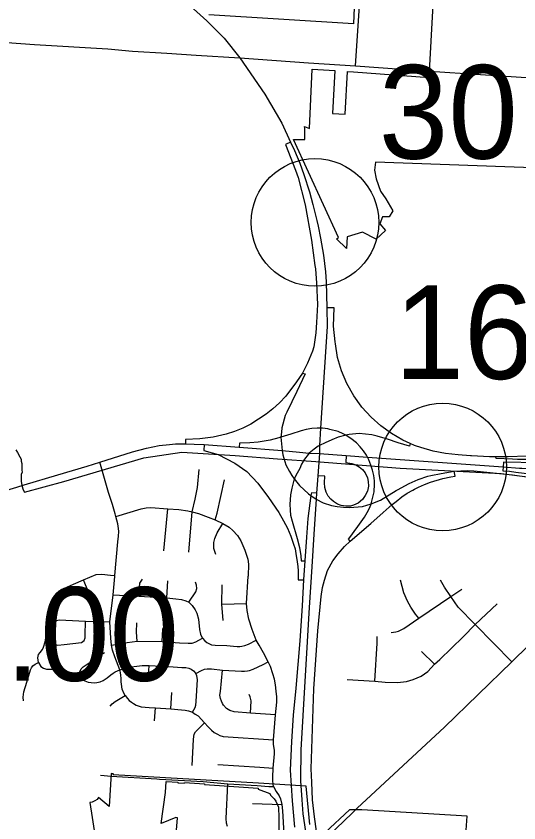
# Model space of a CAD drawing. Extents: x 1659811 to 1934326, y 644115 to 934867.
# Drawn here: x 1851015 to 1856929, y 754351 to 763835 of the extents above; entities that cross this region are included whole.
import ezdxf

# ---------------------------------------------------------------- set-up
doc = ezdxf.new("R2010")
doc.units = 0
for name, color, linetype in [('Default', 7, 'Continuous'), ('GM_X_City_Street', 7, 'Continuous'), ('GM_X_Corporation', 7, 'Continuous'), ('GM_X_County_Road', 7, 'Continuous'), ('GM_X_Interchange_Ramps', 7, 'Continuous'), ('GM_X_Interstate_Route', 7, 'Continuous'), ('GM_X_State_Route', 7, 'Continuous'), ('GM_X_Township_Road', 7, 'Continuous')]:
    doc.layers.add(name, color=color, linetype=linetype)

msp = doc.modelspace()

# ---------------------------------------------------------------- linework, layer by layer
at = {"layer": 'Default'}
for centre in [(1854530.8, 761409.6), (1856032.1, 758534.9)]:
    msp.add_circle(centre, 750, dxfattribs=at)
at = {"layer": 'GM_X_City_Street'}
for points in [[(1855817.6, 763193.4), (1855879.4, 763189.1), (1857678.5, 763069.6), (1858822.1, 762982.5)], [(1852181.6, 757982.1), (1852150, 758092.3), (1852100.3, 758235.6), (1851998.7, 758590.1)], [(1853086.9, 758006.5), (1853120.8, 758156.6), (1853147.9, 758293.2), (1853168.2, 758505.4)], [(1853355.6, 757913.9), (1853378.2, 757992.9), (1853466.2, 758383.5)], [(1852189.5, 757954.5), (1852484.1, 758042.6), (1852542.9, 758055), (1852598.1, 758058.4), (1852800.2, 758042.6), (1852927.8, 758033.6), (1853033.9, 758020), (1853086.9, 758006.5), (1853159.2, 757989.5), (1853273.2, 757945.5), (1853355.6, 757913.9), (1853448.2, 757871), (1853522.7, 757828.1), (1853563.3, 757789.7), (1853619.8, 757729.9), (1853657, 757667.8), (1853705.5, 757557.2), (1853741.7, 757449.9), (1853749.6, 757391.2), (1853745, 757251.3)], [(1852753.9, 757550.4), (1852800.2, 758042.6)], [(1852174.9, 757247.9), (1852176, 757260.3), (1852212.1, 757653.1), (1852220, 757722), (1852223.4, 757775.1), (1852217.7, 757810), (1852209.8, 757866.5), (1852189.5, 757954.5), (1852181.6, 757982.1)], [(1853045.2, 757532.3), (1853086.9, 758006.5)], [(1853362.4, 757506.4), (1853339.8, 757575.2), (1853340.9, 757646.4), (1853351.1, 757696), (1853381.2, 757759.9), (1853448.2, 757871)], [(1851519, 757049.2), (1851547.2, 757094.4), (1851688.3, 757156.4), (1851805.7, 757208.4), (1851958.1, 757271.6), (1852024.7, 757275), (1852124, 757264.8), (1852176, 757260.3)], [(1851866.7, 757062.8), (1851805.7, 757208.4)], [(1852295.8, 755849.2), (1852280.2, 755877.7), (1852263, 755922.3), (1852254.2, 755980.8), (1852250.4, 756008.8), (1852249.5, 756051.5), (1852248.1, 756084.6), (1852244.1, 756117.3), (1852234.5, 756150), (1852174.5, 756302.2), (1852149.6, 756379.5), (1852137.1, 756439.3), (1852127.2, 756522.7), (1852119.2, 756712.9), (1852155.6, 757032.3), (1852174.9, 757247.9)], [(1852459.3, 757015.3), (1852471.7, 757167.7), (1852501.1, 757215.2)], [(1852787.4, 756996.1), (1852798.6, 757197.9)], [(1854044.3, 754778.4), (1854038, 754807.8), (1854033.3, 754844.6), (1854033.3, 754887.9), (1854039.6, 754995.8), (1854053.8, 755162.8), (1854053.8, 755200.7), (1854044.3, 755274.7), (1854041.2, 755326.7), (1854067.6, 755622.3), (1854080.2, 755768.8), (1854080.2, 755830.8), (1854074.7, 755900.1), (1854065.7, 755974.7), (1854053.2, 756041.2), (1854035.2, 756104.1), (1854006.4, 756187.8), (1853978.5, 756245.3), (1853925.7, 756349.3), (1853876, 756439.6), (1853837.6, 756500.6), (1853792.5, 756622.5), (1853751.8, 756744.4), (1853731.5, 756848.3), (1853724.7, 756929.6), (1853745, 757251.3)], [(1855028.8, 754523.1), (1856053.9, 755475.6), (1856847.3, 756243.8), (1857234.4, 756623.1), (1857363.7, 756756.8), (1857413.2, 756815.8), (1857458.4, 756875.8), (1857488.7, 756923.5), (1857513.9, 756966.9), (1857537.4, 757006.8), (1857569.5, 757066.7), (1857600.7, 757143.1), (1857621.6, 757211.7), (1857630.4, 757237.6)], [(1855750.8, 756756), (1855713.6, 756804.3), (1855656.3, 756887.7), (1855618.9, 756958.7), (1855576.5, 757054.7), (1855535.4, 757205.4)], [(1856847.3, 756243.8), (1856416, 756684), (1856213.6, 756888.5), (1856128.2, 757013.5), (1856052.8, 757122.7), (1856009.1, 757206.1)], [(1853046.5, 756945), (1853130, 757065.8), (1853139.9, 757104.5), (1853138.7, 757146.8), (1853126.2, 757179.2)], [(1853451.5, 756730.9), (1853433.5, 756922.8), (1853440.3, 757148.6)], [(1856128.2, 757013.5), (1856259.2, 757096.9)], [(1852155.6, 757032.3), (1852459.3, 757015.3), (1852787.4, 756996.1), (1852893.3, 756986.1), (1852959.3, 756978.6), (1853012.9, 756961.2), (1853046.5, 756945), (1853085.1, 756905.1), (1853120, 756856.6), (1853141.2, 756817.9), (1853158.6, 756744.5), (1853173.6, 756624.9), (1853184.8, 756567.6), (1853204.2, 756525.3)], [(1855427.7, 756588.1), (1855480, 756595.6), (1855513, 756605), (1855551, 756622.4), (1855576.5, 756636.7), (1855750.8, 756756), (1856128.2, 757013.5)], [(1853433.5, 756922.8), (1853724.7, 756929.6)], [(1856416, 756684), (1856672.1, 756924.2)], [(1851356.1, 756477.9), (1851435.8, 756460.4), (1851505.6, 756441.8), (1851579.1, 756449.2), (1851683.7, 756459.2), (1851784.6, 756472.9), (1851814.5, 756496.6), (1851825.7, 756525.2), (1851828.2, 756557.6), (1851831.9, 756723.3)], [(1851440.8, 756708.3), (1851488.1, 756729.5), (1851523, 756738.2), (1851599, 756734.5), (1851831.9, 756723.3), (1852119.2, 756712.9)], [(1851276.3, 756235), (1851271.4, 756292.3), (1851280.1, 756330.9), (1851297.5, 756355.8), (1851324.9, 756390.7), (1851337.4, 756415.6), (1851356.1, 756477.9), (1851384.7, 756632.3), (1851408.4, 756677.2), (1851440.8, 756708.3)], [(1852439.8, 756487.9), (1852429.9, 756593.7), (1852433.6, 756702.1)], [(1852733.8, 756481.6), (1852740.1, 756629.9), (1852768.7, 756688.4)], [(1854911.1, 756037.3), (1855234.2, 756017.1), (1855355.8, 756006.7), (1855500.9, 756001.1), (1855606.1, 756011.1), (1855687.5, 756036.9), (1855780.8, 756076.6), (1855856.3, 756130.2), (1855935.3, 756215), (1856001.1, 756273.1), (1856273.1, 756539.1), (1856416, 756684)], [(1853204.2, 756525.3), (1853206, 756521.5), (1853233.4, 756491.6), (1853257, 756471.6), (1853282, 756457.9), (1853313.1, 756445.5), (1853356.7, 756441.8), (1853494.9, 756434.3), (1853573.4, 756428), (1853615.8, 756423.1), (1853646.9, 756423.1), (1853671.9, 756426.8), (1853706.7, 756438), (1853750.3, 756452.9), (1853837.6, 756500.6)], [(1855234.2, 756017.1), (1855261.4, 756463.5), (1855263.9, 756505.3), (1855264.1, 756542.4)], [(1852137.1, 756439.3), (1852321.5, 756470.4), (1852439.8, 756487.9), (1852733.8, 756481.6), (1852938.1, 756469.2), (1853037.8, 756461.7), (1853085.1, 756462.9), (1853130, 756479.1), (1853164.9, 756497.8), (1853206, 756521.5)], [(1851738.5, 756068), (1851758.4, 756111.6), (1851780.9, 756161.5), (1851804.5, 756185.1), (1851922.9, 756263.6), (1852013.8, 756330.9), (1852053.7, 756355.8)], [(1855935.3, 756215), (1855784.6, 756365.8)], [(1853128.7, 756105.4), (1853194.8, 756142.8), (1853230.9, 756157.7), (1853263.3, 756162.7), (1853314.3, 756160.2), (1853442.7, 756147.8), (1853664.4, 756134.1), (1853701.7, 756134.1), (1853736.6, 756139), (1853761.5, 756144), (1853803.9, 756159), (1853919.8, 756211.3), (1853978.5, 756245.3)], [(1851102, 755786.5), (1851097, 755827.6), (1851106.9, 755889.9), (1851141.8, 756007), (1851185.4, 756149), (1851196.6, 756173.9), (1851211.6, 756197.6), (1851240.2, 756217.5), (1851276.3, 756235)], [(1851276.3, 756235), (1851306.2, 756190.1), (1851336.2, 756168.9), (1851373.5, 756156.5), (1851422.1, 756156.5), (1851476.9, 756159), (1851506.8, 756155.2), (1851544.2, 756150.3), (1851592.8, 756134.1), (1851652.6, 756105.4), (1851738.5, 756068), (1851823.2, 756021.9), (1851864.3, 756007), (1851896.7, 755999.5), (1851931.6, 755997), (1851962.7, 756000.8), (1852003.8, 756008.2), (1852037.5, 756024.4), (1852087.3, 756056.8), (1852130.9, 756090.4), (1852158.3, 756111.6), (1852182, 756126.6), (1852234.5, 756150)], [(1852234.5, 756150), (1852321.2, 756171.7), (1852368.4, 756183.5), (1852436.9, 756194.9), (1852498.7, 756201.2), (1852539.1, 756203), (1852578.3, 756202.4), (1852863.7, 756185.3), (1852962.4, 756177.9), (1853010.5, 756176.3), (1853047.2, 756169), (1853072.5, 756158.4), (1853100.2, 756137.2), (1853128.7, 756105.4)], [(1852570.2, 756011.6), (1852578.3, 756202.4)], [(1854067.6, 755622.3), (1853771.8, 755641.1), (1853580.3, 755654.6), (1853527.2, 755672.6), (1853488.6, 755696.9), (1853454.4, 755732.8), (1853440.9, 755753.5), (1853430.2, 755780.5), (1853419.4, 755813.7), (1853412.9, 755852.1), (1853419.4, 755894.7), (1853442.7, 756147.8)], [(1853089.6, 755651.2), (1853119.8, 755708.3), (1853127.1, 755736), (1853133.7, 755779.2), (1853146.7, 756035.3), (1853139.4, 756077.7), (1853128.7, 756105.4)], [(1852834.4, 755690.3), (1852847.4, 755882.8)], [(1853771.8, 755641.1), (1853779, 755785.9), (1853770, 755832.6), (1853755.6, 755858.7)], [(1852122.2, 755724.2), (1852144.8, 755749.2), (1852179.5, 755776.5), (1852295.8, 755849.2)], [(1852295.8, 755849.2), (1852325.9, 755812.1), (1852345.8, 755789.5), (1852370.5, 755769.1), (1852395.2, 755752.5), (1852426.9, 755735.8), (1852450.6, 755726.7), (1852487.1, 755717), (1852534.4, 755710.5), (1852581.7, 755707.3), (1852654.2, 755701.9), (1852834.4, 755690.3), (1852960, 755680.5), (1853003.2, 755677.3), (1853041.5, 755669.1), (1853089.6, 755651.2), (1853122.2, 755630.8), (1853155.7, 755608), (1853231.9, 755526.2), (1853272.7, 755478.9), (1853312.5, 755439.2), (1853345.8, 755412.3), (1853382.4, 755391.9), (1853412.5, 755379), (1853449, 755368.2), (1854041.2, 755326.7)], [(1852644, 755550.9), (1852654.2, 755701.9)], [(1853085.9, 755026.1), (1853101.2, 755330.2), (1853104.8, 755366.3), (1853111.1, 755394.3), (1853126.5, 755423.2), (1853158, 755453), (1853231.9, 755526.2)], [(1853389, 755036.8), (1853880.5, 755005.3), (1854039.6, 754995.8)], [(1852008.9, 754911), (1852133, 754900.8)], [(1853501.1, 754307.9), (1853489.7, 754346.4), (1853487.6, 754400.6), (1853506.7, 754809.9)], [(1853794.8, 754578.5), (1854141.2, 754568.1)]]:
    msp.add_lwpolyline(points, dxfattribs=at)
at = {"layer": 'GM_X_Corporation'}
for points in [[(1855027.4, 764808.2), (1854984.1, 763744.2), (1853282.8, 763849.5)], [(1858394.9, 762004.2), (1855241.7, 762117), (1855229.3, 762022.8), (1855252, 761920.3), (1855302.1, 761778.9), (1855364.4, 761688.2), (1855445.6, 761544.6), (1855405.1, 761475.7), (1855325.1, 761476.4), (1855295, 761391.6), (1855360, 761315.5), (1855249.4, 761214.2), (1855088.3, 761294.5), (1854910.9, 761241.9), (1854902.5, 761103.2), (1854782.8, 761216.7), (1854805.8, 761230.8), (1854279.8, 762384.6), (1854411.8, 762383.4), (1854413, 762515.4), (1854406.9, 762537), (1854466.9, 762514.1), (1854498.4, 763210.1), (1854763, 763195.5), (1854735.2, 762691.3), (1854884.9, 762683), (1854912.7, 763185.6), (1854982.4, 763181.3), (1855875.2, 763114), (1855950, 764467.9)], [(1851011.2, 758735.8), (1851031.8, 758704.9), (1851057.5, 758653.4), (1851075.6, 758627.6), (1851073, 758601.9), (1851080.7, 758576.1), (1851080.7, 758550.4), (1851083.3, 758524.6), (1851083.3, 758498.8), (1851085.9, 758473.1), (1851075.6, 758444.8), (1851073, 758419), (1851075.6, 758393.3), (1851075.6, 758367.5), (1851080.7, 758316), (1851096.2, 758264.5), (1851113.3, 758238.7), (1851576.1, 758364.6), (1852519, 758644.2), (1852963.7, 758708.1), (1853593.2, 758670.1), (1854091.7, 758628.7), (1854538.8, 758597.6), (1855532.7, 758520.8), (1856720.7, 758456.7), (1857649.2, 758339.9)], [(1854468.8, 754330), (1854426.7, 754782.6), (1853865.9, 754819), (1852158.3, 754915.5), (1852159.6, 754928.7), (1852132.8, 754930.2), (1852107.7, 754544.5), (1851985.8, 754647.5), (1851967.1, 754627.4), (1851942.1, 754609.9), (1851908.9, 754596), (1851883.9, 754591.6), (1851945.8, 754187.5)], [(1852903.4, 754265.9), (1852912.1, 754410.8), (1852895.4, 754413.2), (1852721.6, 754343.2), (1852771.5, 754708.7), (1852779.3, 754839), (1852916.6, 754830.7), (1852915.8, 754821.8), (1852993.5, 754817.5), (1852994.1, 754826.9), (1853232.2, 754811.1), (1853231.7, 754801.1), (1853350.2, 754794.5), (1853863.9, 754760), (1853863.2, 754748.5), (1853998.9, 754696), (1854008.1, 754675.7), (1854049.7, 754634.5), (1854069.9, 754605.6), (1854100.8, 754536.2), (1854106, 754408.5), (1854106.6, 754184.5)], [(1856297, 754101), (1856320.8, 754431.4), (1855082.3, 754503.3), (1854936.1, 754505.1), (1854650.9, 754237.5)]]:
    msp.add_lwpolyline(points, dxfattribs=at)
at = {"layer": 'GM_X_County_Road'}
for points in [[(1849484.9, 763600.1), (1849752.5, 763601.1), (1849803.9, 763601.3), (1850422.1, 763559.2), (1851230.5, 763501.4), (1852093.5, 763449), (1852383.1, 763425), (1852787.4, 763399.8), (1853134.7, 763377.2)], [(1853134.7, 763377.2), (1853645.7, 763343.8), (1854452.5, 763286.6), (1854637.1, 763274.4)], [(1854637.1, 763274.4), (1854639.3, 763274.2), (1855005.9, 763249.5), (1855817.6, 763193.4)], [(1854316.8, 753860.5), (1854358.6, 753899.2), (1854464.5, 753995.5), (1854578.8, 754103), (1854686.7, 754196.1), (1854967.4, 754466), (1855028.8, 754523.1)]]:
    msp.add_lwpolyline(points, dxfattribs=at)
at = {"layer": 'GM_X_Interchange_Ramps'}
for points in [[(1854243.3, 762354.1), (1854182.3, 762327.7), (1854299.7, 762023.8), (1854332.2, 761939.7), (1854416.5, 761617.5), (1854490.6, 761201.8), (1854530.5, 760901.8), (1854535.3, 760865.9), (1854548.1, 760697.6), (1854559.1, 760443.2), (1854549, 760233.2), (1854542.6, 760113.5), (1854515.3, 759949.1), (1854500.8, 759897.8), (1854443, 759755.2), (1854383.2, 759639.5), (1854312.5, 759536), (1854186.5, 759367.2), (1854113.7, 759289.8), (1854033.9, 759218.1), (1853955.3, 759156.8), (1853777.3, 759036.6), (1853682.5, 758992.6), (1853585.4, 758953.3), (1853484.8, 758919.8), (1853383, 758895.5), (1853333.3, 758886.3), (1853174.6, 758864.6), (1853008.8, 758859.4), (1853008.8, 758808.2)], [(1857018.7, 758660.5), (1856801.3, 758654.2), (1856703.4, 758654.9), (1856659.4, 758655.2), (1856582.1, 758655.7), (1856373.2, 758666.4), (1856359.7, 758667.1), (1856213.3, 758676.8), (1856067.4, 758692.1), (1855921.5, 758719.4), (1855775.3, 758763.1), (1855714.5, 758784.6), (1855702.2, 758789), (1855652.1, 758811.5), (1855563, 758851.5), (1855496, 758888.2), (1855431.4, 758927.4), (1855306.8, 759016.6), (1855191.6, 759118.5), (1855083.4, 759238), (1855075.2, 759249.3), (1854987.9, 759370.2), (1854907, 759514.5), (1854842.4, 759665.9), (1854796.4, 759822.2), (1854770.1, 759980.8), (1854767.2, 760007.8), (1854747.9, 760189.6), (1854754.4, 760403.8), (1854670.9, 760406.4)], [(1854383.2, 759639.5), (1854416, 759627.9), (1854318.9, 759420.6), (1854198.3, 759177.3), (1854180.5, 759141.3), (1854142.6, 758995.8), (1854135.1, 758942.2), (1854127.1, 758883.5), (1854143.3, 758730.3), (1854154.2, 758676.3), (1854189.6, 758561.4), (1854231.6, 758481.9), (1854257.5, 758433), (1854286, 758396.3), (1854301.4, 758376.2), (1854347, 758317.2), (1854454.8, 758218.4), (1854483.4, 758200.5), (1854545.6, 758156.6), (1854627, 758114.9), (1854725.8, 758080.2), (1854791.3, 758071.7), (1854865.9, 758060.5), (1854940.5, 758057.1), (1854987.1, 758061.4), (1855089.8, 758071), (1855191, 758100.4), (1855300.5, 758144.7), (1855486.4, 758256.7), (1855499.7, 758264.7), (1855638.1, 758340), (1855710.1, 758373.1), (1855746.4, 758386.2), (1855860.1, 758427.6), (1855892.1, 758433.7), (1856013.6, 758457), (1856167.2, 758486.3), (1856323.5, 758492.9), (1856399.9, 758489.6), (1856591, 758468.8), (1856627, 758464.9), (1856854.5, 758442), (1857077.3, 758411.9)], [(1854946.4, 757662.5), (1854926.1, 757687.8), (1854950.7, 757721.3), (1854992, 757777), (1855033.3, 757833.3), (1855073.6, 757890.2), (1855111.6, 757945.2), (1855146.4, 758000.9), (1855175.1, 758059.1), (1855191, 758100.4), (1855211.8, 758180.7), (1855225.8, 758243.4), (1855227.5, 758264.3), (1855230.8, 758308.4), (1855229.7, 758372.1), (1855221.6, 758435.9), (1855207.9, 758497.9), (1855189, 758558.1), (1855165.1, 758617.1), (1855147, 758651), (1855135.9, 758671.9), (1855102.1, 758724.3), (1855061.7, 758773.6), (1855017.6, 758817.5), (1855003.3, 758829.5), (1854968.8, 758858.5), (1854892.6, 758908.4), (1854862.8, 758925.1), (1854805.1, 758950.3), (1854704.5, 758976.7), (1854682.6, 758982.4), (1854619.7, 758989.3), (1854595.7, 758989.7), (1854555.3, 758990.2), (1854492.3, 758985.7), (1854428.8, 758975.6), (1854367.2, 758960.1), (1854246.7, 758918.8), (1854127.1, 758883.5), (1854106.7, 758877.8), (1854004.6, 758851.3), (1853861.8, 758827), (1853764.9, 758820.3), (1853641.5, 758816.4), (1853639, 758766.5)], [(1855652.1, 758811.5), (1855642.4, 758779.4), (1855510.6, 758819), (1855382.1, 758860.2), (1855261.4, 758896.6), (1855200.4, 758911.4), (1855050.5, 758929.4), (1854932.2, 758917.5), (1854892.6, 758908.4), (1854801.5, 758883.8), (1854729.6, 758855.2), (1854649.2, 758816.8), (1854584.8, 758787.4), (1854567.3, 758779.5), (1854521.4, 758745.5), (1854462.1, 758697.8), (1854395.7, 758611.8), (1854389.9, 758599.7), (1854374, 758566.5), (1854352.3, 758517.2), (1854305.7, 758435.8), (1854292.4, 758407.3), (1854286, 758396.3), (1854257, 758284.5), (1854244.3, 758209.2), (1854238, 758149.1), (1854234.8, 758097.9), (1854239.2, 758028.9), (1854242.4, 757970), (1854263.2, 757897.1), (1854322, 757693.8), (1854347.8, 757589.9), (1854364.5, 757490.6), (1854366.2, 757431.6), (1854412.9, 757431)], [(1853227.2, 758798), (1853224.2, 758730.3), (1853393.6, 758682.9), (1853587.3, 758578.5), (1853729.6, 758481), (1853859.7, 758345.5), (1853985.7, 758174.7), (1854105, 758001.3), (1854160.1, 757903.6), (1854205.8, 757815.8), (1854245.6, 757719.8), (1854278.4, 757626.2), (1854295.9, 757572.3), (1854304.1, 757519.6), (1854321.7, 757421.3), (1854329, 757364), (1854331.1, 757313.1), (1854334.6, 757208.6), (1854396.9, 757209)], [(1854897.9, 758671.7), (1854892.7, 758588.6), (1854965, 758575.3), (1855011.6, 758558.3), (1855050.8, 758537.2), (1855088.9, 758506.5), (1855120.6, 758465.2), (1855148.2, 758408), (1855157.7, 758363.5), (1855158.8, 758308.5), (1855147.1, 758250.3), (1855121.7, 758199.5), (1855090, 758150.7), (1855040.2, 758108.4), (1854984.1, 758084), (1854949.1, 758074.5), (1854895.1, 758072.4), (1854839, 758081.9), (1854795.6, 758096.8), (1854746.9, 758127.5), (1854715.2, 758157.1), (1854686.6, 758192.1), (1854662.3, 758238.6), (1854645.3, 758293.7), (1854642.2, 758346.6), (1854648.5, 758428.1), (1854562.4, 758430.3)], [(1857541.5, 758576.2), (1857542.3, 758587.6), (1857362.2, 758605.3), (1857295.5, 758611.9), (1857230.5, 758617.4), (1857180.2, 758621.6), (1857025.5, 758622.8), (1856968.6, 758623.7), (1856911.7, 758624.5), (1856853.9, 758626.6), (1856660.2, 758633.8), (1856659.4, 758655.2)], [(1856743.6, 758536.9), (1856740.3, 758491.4), (1856818.7, 758484.1), (1856892, 758475.1), (1857057.6, 758452.7), (1857145.5, 758439.5), (1857259.4, 758423.4), (1857367.3, 758409.9), (1857386.5, 758407.5), (1857464.3, 758396.3), (1857514.7, 758388.9), (1857588.3, 758379.3), (1857663.3, 758365.2), (1857744.5, 758347)], [(1857759.8, 758561.2), (1857690.1, 758566.4), (1857541.5, 758576.2), (1857424.7, 758583.9), (1857304.2, 758587.2), (1857158.2, 758584.6), (1856747.2, 758590.1), (1856743.6, 758536.9)], [(1854548, 754252.4), (1854524.1, 754423.6), (1854502.9, 754621.8), (1854492.6, 754828.2), (1854484.9, 754984.9), (1854518.9, 755925.4), (1854565.1, 756607.4), (1854603.7, 757012.5), (1854620.6, 757117.3), (1854641.4, 757203.2), (1854679.8, 757319.4), (1854740.2, 757430.5), (1854803, 757515), (1854877.3, 757598.6), (1854946.4, 757662.5), (1855188.1, 757871.3), (1855330.9, 757998.7), (1855437.4, 758093.8), (1855484.2, 758130.2), (1855553, 758183.7), (1855616.1, 758225.3), (1855681.6, 758262.1), (1855703.3, 758273), (1855749.4, 758296.4), (1855818.6, 758327.6), (1855888.6, 758355.9), (1856033, 758398.9), (1856129.8, 758417.3), (1856180, 758426.8), (1856167.2, 758486.3)], [(1854549.2, 758225.6), (1854487.8, 758232.3), (1854483.4, 758200.5), (1854446.4, 757930.4), (1854430.3, 757711.3), (1854412.9, 757431), (1854396.9, 757209), (1854378.2, 756903), (1854352.8, 756491.5), (1854304.8, 755933.1), (1854275.4, 755619.1), (1854255, 755307.8), (1854238, 754969.8), (1854262.5, 754611.2), (1854288.4, 754301.7)]]:
    msp.add_lwpolyline(points, dxfattribs=at)
at = {"layer": 'GM_X_Interstate_Route'}
for points in [[(1852814.7, 764159), (1852839.6, 764141.6), (1853063.1, 763955.3), (1853259.9, 763780.9), (1853461.4, 763575.7), (1853645.7, 763343.8), (1853942.3, 762917.8), (1854140.7, 762575.4), (1854243.3, 762354.1), (1854289.2, 762253.7), (1854351, 762105.2), (1854398.8, 761974.4), (1854465.9, 761767.9), (1854507.2, 761620.2), (1854554.2, 761432.7), (1854569.1, 761365), (1854594.7, 761223.9), (1854632.7, 761025.7), (1854654.1, 760827.6), (1854664, 760712), (1854670.9, 760406.4)], [(1854670.9, 760406.4), (1854673.4, 760186.8), (1854595.7, 758989.7), (1854584.8, 758787.4), (1854584.5, 758776)], [(1854583.1, 758726.5), (1854582.2, 758692.1), (1854562.4, 758430.3)], [(1854584.5, 758776), (1854583.1, 758726.5)], [(1854562.4, 758430.3), (1854549.2, 758225.6)], [(1854549.2, 758225.6), (1854545.6, 758156.6), (1854518.7, 757745.9), (1854493.5, 757361.7), (1854462.1, 756882.8), (1854364.5, 755208.4), (1854361.2, 754854.1), (1854361.8, 754844.8)], [(1854361.8, 754844.8), (1854376.6, 754622.7), (1854389.4, 754458.9), (1854419.3, 754249.9), (1854464.5, 753995.5), (1854473.3, 753953.3)]]:
    msp.add_lwpolyline(points, dxfattribs=at)
at = {"layer": 'GM_X_State_Route'}
for points in [[(1852698.2, 758786.3), (1852698.9, 758786.5), (1852818.7, 758799.5), (1852890.1, 758805.4), (1852962.5, 758807.3), (1853008.8, 758808.2), (1853110.6, 758801.8), (1853227.2, 758798), (1853639, 758766.5), (1854143.3, 758730.3), (1854350.3, 758709.2)], [(1851850.4, 758545.6), (1851998.7, 758590.1), (1852384.7, 758711.8), (1852548.7, 758754.4), (1852698.2, 758786.3)], [(1854350.3, 758709.2), (1854462.1, 758697.8), (1854582.2, 758692.1), (1854897.9, 758671.7), (1855147, 758651), (1856743.6, 758536.9), (1856937.8, 758522.6), (1856963.6, 758520.7), (1857231, 758501.5), (1857402.9, 758489), (1857583.9, 758472.8), (1857751.6, 758444.1), (1857804.4, 758429.4)], [(1851504.3, 758441.8), (1851850.4, 758545.6)], [(1851108.7, 758323.3), (1851504.3, 758441.8)], [(1850119.6, 758027.5), (1851023.4, 758297.7), (1851108.7, 758323.3)]]:
    msp.add_lwpolyline(points, dxfattribs=at)
at = {"layer": 'GM_X_Township_Road'}
for points in [[(1855005.9, 763249.5), (1855065.2, 764134.3), (1855087.1, 764412.4), (1855095.6, 764522), (1855101.7, 764627.9), (1855091.5, 764704), (1855069.6, 764795.4)], [(1852133, 754900.8), (1852671.6, 754866.8), (1852703.5, 754865.2)], [(1852703.5, 754865.2), (1853213.6, 754838.8), (1853506.7, 754809.9), (1853850.6, 754791), (1853986.8, 754780), (1854044.3, 754778.4), (1854075.9, 754720.2), (1854108.9, 754669), (1854124.7, 754632.7), (1854141.2, 754568.1), (1854148.1, 754491.4), (1854163.7, 754220.7), (1854172.1, 754126.1), (1854176.9, 754080.5), (1854187.6, 754026.6), (1854221.6, 753939.2), (1854276.1, 753822.8)]]:
    msp.add_lwpolyline(points, dxfattribs=at)

# ---------------------------------------------------------------- texts
at = {"layer": 'Default'}
for s, p in [('30.00', (1855280.8, 762159.5)), ('16.00', (1855465.5, 759569.7)), ('24.00', (1849251.3, 756021.3))]:
    msp.add_text(s, height=1100, dxfattribs=at).set_placement(p)

doc.saveas('drawing.dxf')
